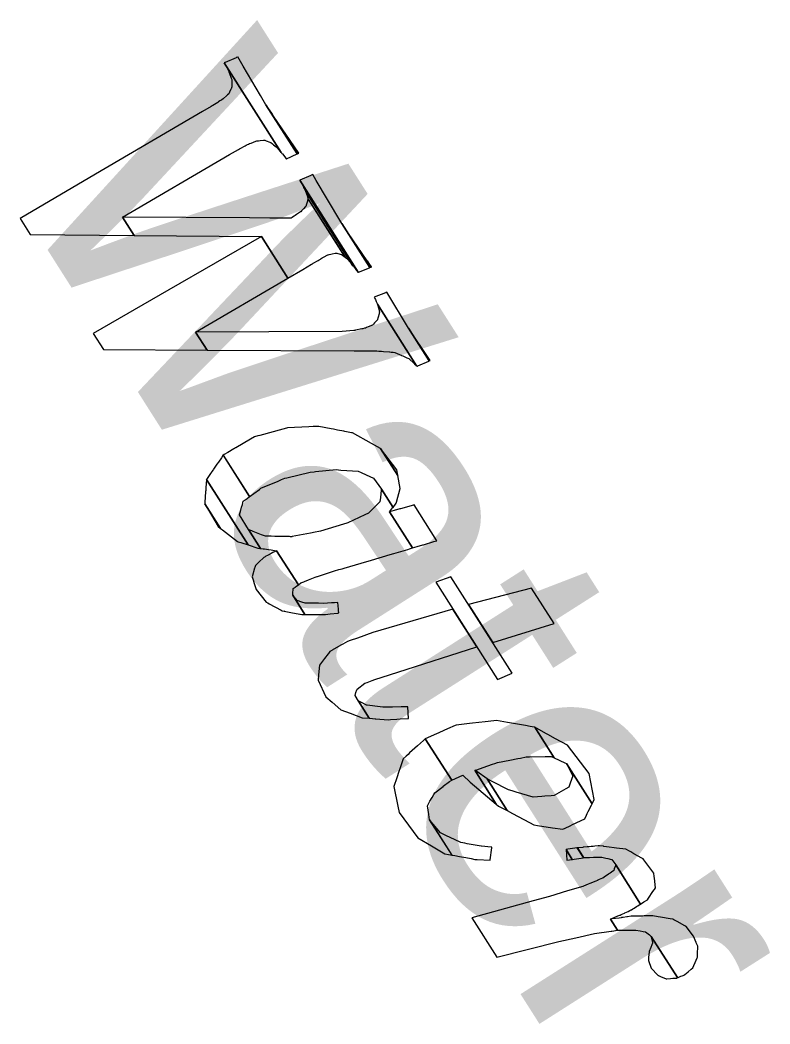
# Model space of a CAD drawing. Extents: x 3962991 to 3983549, y 181631 to 204078.
# Drawn here: x 3967113.5 to 3967238.5, y 196830.9 to 196998.1 of the extents above; entities that cross this region are included whole.
import ezdxf

# ---------------------------------------------------------------- set-up
doc = ezdxf.new("R2010")
doc.units = 0
for name, color, linetype in [('V-ANNO-MASK', 7, 'Continuous'), ('V-ANNO-MASK2', 7, 'Continuous'), ('V-RIVR-IDEN', 7, 'Continuous')]:
    doc.layers.add(name, color=color, linetype=linetype)

msp = doc.modelspace()

# ---------------------------------------------------------------- linework, layer by layer
at = {"layer": 'V-ANNO-MASK2'}
for points in [[(3967147.55, 196990.95), (3967147.54, 196990.94), (3967157.01, 196976.04), (3967157.08, 196975.96), (3967157.15, 196975.88), (3967157.22, 196975.8), (3967157.6, 196975.29), (3967157.86, 196974.95), (3967157.87, 196974.95), (3967157.88, 196974.96), (3967159.69, 196975.78), (3967154.48, 196983.98), (3967153.81, 196985.12), (3967153.59, 196985.5), (3967150.69, 196990.42), (3967149.79, 196991.94), (3967149.73, 196991.92), (3967149.55, 196991.84), (3967149.54, 196991.83), (3967149.5, 196991.81), (3967147.68, 196991.01), (3967147.66, 196991), (3967147.65, 196990.99), (3967147.62, 196990.98), (3967147.58, 196990.96), (3967147.57, 196990.95)], [(3967126.05, 196972.39), (3967113.5, 196965.03), (3967115.2, 196962.36), (3967132.52, 196962.21), (3967130.59, 196965.24), (3967148.43, 196975.68), (3967149.93, 196976.55), (3967150.06, 196976.62), (3967150.18, 196976.69), (3967151.03, 196977.16), (3967151.17, 196977.24), (3967151.43, 196977.37), (3967151.55, 196977.43), (3967151.76, 196977.5), (3967152, 196977.6), (3967152.77, 196977.89), (3967152.81, 196977.91), (3967152.97, 196977.96), (3967153.26, 196977.99), (3967153.52, 196978.01), (3967154.06, 196978.06), (3967154.13, 196978.06), (3967154.23, 196978.07), (3967154.3, 196978.07), (3967154.52, 196977.99), (3967155.15, 196977.75), (3967155.28, 196977.7), (3967155.57, 196977.46), (3967155.61, 196977.43), (3967155.65, 196977.4), (3967155.76, 196977.3), (3967155.76, 196977.31), (3967156.17, 196976.97), (3967156.32, 196976.84), (3967156.39, 196976.77), (3967156.87, 196976.21), (3967156.94, 196976.13), (3967157.01, 196976.04), (3967147.54, 196990.94), (3967147.62, 196990.78), (3967147.71, 196990.62), (3967148.29, 196989.51), (3967148.31, 196989.44), (3967148.41, 196989.17), (3967148.7, 196988.41), (3967148.78, 196988.2), (3967148.78, 196988.18), (3967148.78, 196988.15), (3967148.78, 196987.91), (3967148.79, 196987.76), (3967148.82, 196986.96), (3967148.75, 196986.81), (3967148.72, 196986.75), (3967148.67, 196986.65), (3967148.64, 196986.58), (3967148.4, 196986.06), (3967148.29, 196985.81), (3967148.09, 196985.63), (3967147.97, 196985.52), (3967147.94, 196985.49), (3967147.34, 196984.94), (3967147.12, 196984.8), (3967146.94, 196984.68), (3967146.82, 196984.61), (3967146.58, 196984.46), (3967146.44, 196984.37), (3967145.62, 196983.85), (3967145.5, 196983.78), (3967145.37, 196983.7), (3967143.88, 196982.83)], [(3967155.44, 196982.56), (3967154.48, 196983.98), (3967159.69, 196975.78), (3967159.74, 196975.8), (3967159.75, 196975.81), (3967159.93, 196975.89), (3967159.93, 196975.9), (3967155.76, 196982.08)], [(3967160.13, 196971.42), (3967160.12, 196971.41), (3967169.87, 196956.08), (3967169.89, 196956.09), (3967171.74, 196956.84), (3967171.79, 196956.85), (3967167.1, 196964.22), (3967166.79, 196964.73), (3967162.83, 196971.34), (3967162.3, 196972.37), (3967162.2, 196972.33), (3967162.01, 196972.25), (3967162, 196972.24), (3967161.96, 196972.22)], [(3967161.03, 196969.69), (3967161.13, 196969.52), (3967168.98, 196957.18), (3967169.06, 196957.08), (3967169.13, 196956.99), (3967169.21, 196956.89), (3967169.29, 196956.79), (3967169.43, 196956.61), (3967169.42, 196956.62), (3967169.83, 196956.06), (3967169.86, 196956.08), (3967169.87, 196956.08), (3967160.12, 196971.42), (3967160.21, 196971.24), (3967160.39, 196970.9), (3967160.67, 196970.39), (3967160.76, 196970.21), (3967160.85, 196970.04), (3967160.94, 196969.87)], [(3967161.32, 196968.88), (3967161.5, 196968.28), (3967167.66, 196958.59), (3967168.04, 196958.31), (3967168.35, 196957.94), (3967168.43, 196957.84), (3967168.98, 196957.18), (3967161.12, 196969.53), (3967161.24, 196969.15), (3967161.26, 196969.09)], [(3967151.73, 196965.13), (3967130.59, 196965.24), (3967132.52, 196962.21), (3967153.71, 196962.02), (3967158.11, 196955.09), (3967160.6, 196956.55), (3967162.09, 196957.43), (3967162.22, 196957.5), (3967162.34, 196957.57), (3967163.17, 196958.06), (3967163.32, 196958.15), (3967163.57, 196958.29), (3967163.69, 196958.35), (3967163.68, 196958.36), (3967163.87, 196958.46), (3967164.09, 196958.59), (3967164.81, 196958.96), (3967164.85, 196958.98), (3967165, 196959.05), (3967165.27, 196959.12), (3967165.5, 196959.17), (3967166.01, 196959.27), (3967166.07, 196959.29), (3967166.2, 196959.26), (3967166.28, 196959.24), (3967166.47, 196959.19), (3967167.05, 196959.05), (3967167.22, 196958.92), (3967167.49, 196958.72), (3967167.53, 196958.7), (3967167.56, 196958.67), (3967167.66, 196958.59), (3967161.5, 196968.29), (3967161.48, 196968.23), (3967161.48, 196968.21), (3967161.47, 196968.19), (3967161.42, 196968.04), (3967161.4, 196967.94), (3967161.25, 196967.41), (3967161.19, 196967.24), (3967161.17, 196967.16), (3967161.11, 196967.09), (3967161.07, 196967.05), (3967160.73, 196966.67), (3967160.57, 196966.49), (3967160.39, 196966.3), (3967160.28, 196966.16), (3967160.24, 196966.14), (3967159.58, 196965.69), (3967159.36, 196965.54), (3967159.19, 196965.42), (3967159.08, 196965.34), (3967158.84, 196965.18), (3967158.7, 196965.09), (3967157.55, 196965.1), (3967157.39, 196965.09), (3967157.21, 196965.1), (3967155.15, 196965.11)], [(3967167.4, 196963.77), (3967167.1, 196964.22), (3967171.79, 196956.85), (3967171.8, 196956.86), (3967171.99, 196956.93), (3967171.33, 196957.97)], [(3967138.29, 196953.14), (3967125.68, 196945.88), (3967127.39, 196943.2), (3967144.66, 196943.12), (3967142.76, 196946.11), (3967158.11, 196955.09), (3967153.71, 196962.02)], [(3967172.06, 196956.96), (3967171.33, 196957.96), (3967171.99, 196956.93), (3967172.06, 196956.96)], [(3967173.02, 196950.88), (3967173.07, 196950.77), (3967179.59, 196940.52), (3967179.63, 196940.48), (3967179.68, 196940.43), (3967179.69, 196940.44), (3967179.71, 196940.45), (3967179.75, 196940.47), (3967179.78, 196940.48), (3967179.79, 196940.49), (3967179.8, 196940.49), (3967181.63, 196941.29), (3967181.67, 196941.31), (3967181.67, 196941.31), (3967181.69, 196941.32), (3967178.21, 196946.79), (3967174.64, 196952.76), (3967174.45, 196952.69), (3967174.44, 196952.69), (3967174.4, 196952.67), (3967172.52, 196951.95), (3967172.57, 196951.85), (3967172.61, 196951.74), (3967172.71, 196951.53), (3967172.87, 196951.2), (3967172.92, 196951.1), (3967172.97, 196950.99)], [(3967167.15, 196946.24), (3967142.76, 196946.11), (3967144.66, 196943.13), (3967169.2, 196943.02), (3967171.26, 196943), (3967171.44, 196943), (3967171.6, 196943.01), (3967172.75, 196943), (3967172.95, 196943), (3967173.31, 196942.97), (3967173.48, 196942.95), (3967173.74, 196942.93), (3967174.07, 196942.91), (3967175.07, 196942.82), (3967175.13, 196942.82), (3967175.34, 196942.8), (3967175.66, 196942.77), (3967175.95, 196942.75), (3967176.74, 196942.4), (3967176.74, 196942.41), (3967176.84, 196942.36), (3967176.99, 196942.29), (3967177.09, 196942.25), (3967177.31, 196942.15), (3967177.98, 196941.86), (3967178.11, 196941.8), (3967178.31, 196941.72), (3967178.35, 196941.68), (3967178.39, 196941.64), (3967178.53, 196941.51), (3967179.01, 196941.06), (3967179.19, 196940.89), (3967179.24, 196940.85), (3967179.54, 196940.56), (3967179.59, 196940.52), (3967173.06, 196950.78), (3967173.08, 196950.73), (3967173.17, 196950.39), (3967173.18, 196950.35), (3967173.22, 196950.16), (3967173.36, 196949.64), (3967173.39, 196949.5), (3967173.41, 196949.45), (3967173.4, 196949.43), (3967173.36, 196949.27), (3967173.33, 196949.17), (3967173.19, 196948.63), (3967173.14, 196948.45), (3967173.12, 196948.37), (3967173.09, 196948.25), (3967173.07, 196948.17), (3967172.73, 196947.81), (3967172.57, 196947.64), (3967172.38, 196947.45), (3967172.27, 196947.32), (3967172.24, 196947.28), (3967171.49, 196946.97), (3967171.24, 196946.87), (3967171.05, 196946.78), (3967170.91, 196946.75), (3967170.61, 196946.68), (3967170.43, 196946.65), (3967169.42, 196946.43), (3967169.28, 196946.39), (3967169.11, 196946.38)], [(3967181.86, 196941.39), (3967178.21, 196946.79), (3967181.69, 196941.32)], [(3967147.49, 196925.72), (3967147.37, 196925.65), (3967151.76, 196918.74), (3967151.87, 196918.82), (3967152.45, 196919.25), (3967153.39, 196919.94), (3967153.5, 196920.01), (3967153.65, 196920.12), (3967153.73, 196920.17), (3967156.4, 196921.27), (3967157.08, 196921.56), (3967157.63, 196921.78), (3967157.94, 196921.85), (3967161.86, 196922.8), (3967162.52, 196922.87), (3967162.72, 196922.89), (3967166.17, 196923.22), (3967166.96, 196923.16), (3967167.95, 196923.09), (3967169.87, 196922.94), (3967170.35, 196922.73), (3967171.15, 196922.37), (3967172.42, 196921.81), (3967173.72, 196919.96), (3967175.65, 196916.93), (3967176.18, 196917.65), (3967176.22, 196917.81), (3967176.85, 196920.07), (3967176.44, 196922.27), (3967173.59, 196926.75), (3967172.07, 196927.58), (3967168.89, 196929.33), (3967168.72, 196929.37), (3967167.6, 196929.59), (3967167.46, 196929.62), (3967166.41, 196929.81), (3967165.76, 196929.94), (3967165.37, 196930.02), (3967163.28, 196930.42), (3967162.37, 196930.38), (3967161.64, 196930.35), (3967158.07, 196930.19), (3967157.89, 196930.15), (3967157.29, 196929.98), (3967153.44, 196928.92), (3967153.14, 196928.84), (3967152.56, 196928.68), (3967151.93, 196928.31), (3967149.47, 196926.87), (3967149.38, 196926.83), (3967149.23, 196926.74), (3967149.11, 196926.67), (3967148.1, 196926.08)], [(3967176.27, 196923.19), (3967173.59, 196926.74), (3967176.44, 196922.27), (3967176.27, 196923.18)], [(3967145.25, 196922.58), (3967144.57, 196921.59), (3967151.5, 196910.69), (3967153.15, 196910.15), (3967153.17, 196910.15), (3967153.47, 196910.11), (3967153.46, 196910.11), (3967153.56, 196910.1), (3967151.56, 196913.25), (3967150.09, 196915.67), (3967150.19, 196916.06), (3967150.24, 196916.25), (3967150.42, 196916.95), (3967150.42, 196916.96), (3967150.55, 196917.43), (3967150.69, 196917.95), (3967151.35, 196918.44), (3967151.76, 196918.74), (3967147.37, 196925.66), (3967147.05, 196925.19), (3967146.55, 196924.46), (3967146.3, 196924.11), (3967146.08, 196923.79), (3967145.75, 196923.31), (3967145.66, 196923.18), (3967145.48, 196922.91), (3967145.44, 196922.86), (3967145.4, 196922.8), (3967145.26, 196922.59)], [(3967144.31, 196917.75), (3967144.3, 196917.52), (3967146.89, 196913.44), (3967147.21, 196913.2), (3967149.73, 196911.26), (3967149.87, 196911.22), (3967150.28, 196911.08), (3967151.5, 196910.69), (3967144.56, 196921.59), (3967144.48, 196920.21), (3967144.44, 196919.75), (3967144.43, 196919.6)], [(3967151.65, 196913.22), (3967151.56, 196913.25), (3967153.56, 196910.1), (3967153.64, 196910.08), (3967154.02, 196910.03), (3967154.21, 196910.01), (3967154.21, 196910.01), (3967154.9, 196909.92), (3967155.37, 196909.85), (3967155.88, 196909.78), (3967156.25, 196909.73), (3967159.88, 196904.04), (3967160.3, 196904.35), (3967160.79, 196904.55), (3967160.92, 196904.6), (3967160.91, 196904.61), (3967161.59, 196904.87), (3967162.69, 196905.32), (3967162.82, 196905.36), (3967163, 196905.42), (3967163, 196905.42), (3967163.09, 196905.45), (3967165.9, 196906.35), (3967166.62, 196906.57), (3967167.19, 196906.73), (3967167.5, 196906.82), (3967171.31, 196907.94), (3967171.9, 196908.12), (3967172.08, 196908.17), (3967175.17, 196909.08), (3967175.16, 196909.08), (3967175.8, 196909.26), (3967176.59, 196909.5), (3967178.13, 196909.95), (3967178.42, 196910.04), (3967178.9, 196910.18), (3967175.09, 196916.17), (3967175.58, 196916.84), (3967175.65, 196916.93), (3967173.72, 196919.96), (3967173.7, 196919.8), (3967173.54, 196918.61), (3967173.44, 196917.86), (3967173.23, 196917.66), (3967172.11, 196916.54), (3967171.54, 196915.97), (3967170.96, 196915.7), (3967168.14, 196914.37), (3967167.97, 196914.29), (3967167.38, 196914.12), (3967163.59, 196912.96), (3967163.27, 196912.9), (3967162.66, 196912.79), (3967161.89, 196912.64), (3967158.87, 196912.08), (3967158.78, 196912.06), (3967158.56, 196912.06), (3967158.4, 196912.07), (3967157, 196912.09), (3967156.15, 196912.11), (3967155.98, 196912.11), (3967155.36, 196912.12), (3967154.73, 196912.13), (3967154.39, 196912.14), (3967153.76, 196912.38), (3967153.19, 196912.61), (3967152.35, 196912.94), (3967152.11, 196913.03)], [(3967144.3, 196917.52), (3967146.51, 196913.73), (3967146.89, 196913.44)], [(3967175.86, 196916.4), (3967175.09, 196916.17), (3967178.9, 196910.18), (3967179.67, 196910.41), (3967180.61, 196910.68), (3967180.73, 196910.72), (3967182.47, 196911.23), (3967182.97, 196911.37), (3967179.17, 196917.36), (3967178.66, 196917.22), (3967176.92, 196916.7), (3967176.8, 196916.67)], [(3967152.52, 196904.28), (3967152.84, 196903.27), (3967154.49, 196901.18), (3967154.79, 196901.02), (3967155.04, 196900.89), (3967157.01, 196899.82), (3967157.18, 196899.73), (3967157.55, 196899.66), (3967157.54, 196899.66), (3967158.65, 196899.44), (3967158.65, 196899.45), (3967160.14, 196899.16), (3967160.16, 196899.16), (3967160.47, 196899.09), (3967160.56, 196899.09), (3967160.63, 196899.1), (3967160.97, 196899.1), (3967158.94, 196902.3), (3967158.96, 196902.55), (3967159.04, 196903.41), (3967159.33, 196903.63), (3967159.65, 196903.86), (3967159.88, 196904.04), (3967156.25, 196909.73), (3967156, 196909.6), (3967155.65, 196909.41), (3967155.33, 196909.24), (3967154.86, 196908.99), (3967154.72, 196908.92), (3967154.47, 196908.79), (3967154.42, 196908.75), (3967154.35, 196908.72), (3967154.15, 196908.61), (3967154.14, 196908.6), (3967153.31, 196907.84), (3967152.71, 196907.26), (3967152.6, 196906.92), (3967152.57, 196906.8), (3967152.17, 196905.4), (3967152.33, 196904.89)], [(3967185.3, 196905.39), (3967182.76, 196904.47), (3967193.08, 196888.26), (3967195.51, 196889.34)], [(3967198.73, 196903.51), (3967188.25, 196900.76), (3967192.27, 196894.43), (3967202.48, 196897.62)], [(3967159.67, 196901.43), (3967158.94, 196902.3), (3967160.97, 196899.1), (3967161.15, 196899.1), (3967161.78, 196899.1), (3967162.2, 196899.11), (3967162.67, 196899.11), (3967163.64, 196899.11), (3967164.24, 196899.12), (3967164.41, 196899.12), (3967165.2, 196899.2), (3967165.19, 196899.21), (3967166.48, 196899.35), (3967166.64, 196899.37), (3967166.59, 196899.78), (3967166.57, 196899.98), (3967166.45, 196901.1), (3967165.88, 196901.07), (3967165.77, 196901.06), (3967165.57, 196901.05), (3967165.41, 196901.04), (3967164.08, 196900.96), (3967163.23, 196900.97), (3967163.06, 196900.97), (3967162.45, 196900.99), (3967161.47, 196901), (3967161, 196901.01), (3967160.45, 196901.18)], [(3967163.19, 196888.16), (3967164.47, 196885.42), (3967165.51, 196884.5), (3967166.97, 196883.24), (3967168.49, 196882.67), (3967170.49, 196881.92), (3967171.7, 196881.84), (3967169.89, 196884.68), (3967169.33, 196885.64), (3967169.48, 196886.11), (3967169.62, 196886.54), (3967169.66, 196886.65), (3967170.98, 196887.68), (3967171.32, 196887.8), (3967172.2, 196888.13), (3967172.64, 196888.28), (3967173.86, 196888.68), (3967176.46, 196889.52), (3967189.59, 196893.73), (3967185.63, 196899.97), (3967172.28, 196896.08), (3967169.72, 196895.19), (3967168.52, 196894.77), (3967168.08, 196894.61), (3967167.28, 196894.15), (3967166.97, 196893.98), (3967165.53, 196893.15), (3967165.45, 196893.1), (3967165.15, 196892.93), (3967164.9, 196892.61), (3967164.87, 196892.57), (3967164.24, 196891.76), (3967163.41, 196890.67), (3967163.26, 196889.06)], [(3967169.96, 196884.65), (3967169.89, 196884.68), (3967171.7, 196881.84), (3967171.76, 196881.83), (3967172.23, 196881.8), (3967172.66, 196881.76), (3967172.78, 196881.75), (3967174.85, 196881.59), (3967175.25, 196881.62), (3967176.31, 196881.68), (3967176.82, 196881.71), (3967178.25, 196881.79), (3967178.14, 196883.74), (3967177.02, 196883.72), (3967175.57, 196883.68), (3967175.04, 196883.67), (3967173.96, 196883.65), (3967173.5, 196883.71), (3967171.34, 196884.01), (3967171.22, 196884.02), (3967170.62, 196884.32)], [(3967182.91, 196879.26), (3967181.03, 196878.43), (3967185.44, 196871.5), (3967187.28, 196872.38), (3967188.52, 196871.2), (3967192.86, 196867.54), (3967189.29, 196873.16), (3967189.43, 196873.21), (3967190.21, 196873.48), (3967190.68, 196873.64), (3967192.21, 196874.17), (3967192.61, 196874.31), (3967193.06, 196874.46), (3967195.1, 196874.86), (3967196.44, 196875.12), (3967196.89, 196875.21), (3967197.86, 196875.4), (3967198.39, 196875.41), (3967201.01, 196875.45), (3967201.69, 196875.46), (3967201.68, 196875.46), (3967202, 196875.46), (3967202.52, 196875.22), (3967199.26, 196880.34), (3967198.86, 196880.4), (3967198.5, 196880.47), (3967197.73, 196880.61), (3967194.75, 196881.14), (3967194.14, 196881.25), (3967192.91, 196881.46), (3967192.44, 196881.41), (3967191.03, 196881.25), (3967188.89, 196881.01), (3967188.39, 196880.95), (3967187.93, 196880.9), (3967186.19, 196880.7), (3967185.74, 196880.51), (3967185, 196880.18), (3967184.86, 196880.12), (3967183.29, 196879.42)], [(3967201.14, 196879.3), (3967199.27, 196880.33), (3967202.52, 196875.22), (3967204.26, 196874.41), (3967204.54, 196874.27), (3967208.81, 196867.56), (3967209.18, 196868.3), (3967208.62, 196871.19), (3967208.34, 196872.65), (3967204.71, 196877.34), (3967202.75, 196878.42), (3967201.44, 196879.14)], [(3967176.46, 196867.19), (3967176.68, 196866.13), (3967179.8, 196861.93), (3967182.05, 196860.6), (3967184.3, 196859.26), (3967185.48, 196859.04), (3967181.74, 196864.92), (3967181.6, 196865.79), (3967181.6, 196865.8), (3967181.37, 196867.26), (3967181.81, 196868.02), (3967182.17, 196868.65), (3967182.44, 196869.12), (3967182.63, 196869.42), (3967184, 196870.49), (3967184.02, 196870.51), (3967185.06, 196871.31), (3967185.44, 196871.5), (3967181.03, 196878.43), (3967180.71, 196878.14), (3967179.73, 196877.25), (3967179.71, 196877.23), (3967178.42, 196876.05), (3967178.18, 196875.82), (3967177.82, 196875.49), (3967177.34, 196875.06), (3967177.01, 196874.1), (3967176.77, 196873.39), (3967176.62, 196872.97), (3967176.26, 196871.9), (3967175.77, 196870.47)], [(3967192.16, 196871.31), (3967191.32, 196871.74), (3967194.68, 196866.45), (3967195.55, 196865.99), (3967198.38, 196864.48), (3967199.11, 196864.09), (3967199.71, 196864), (3967202.25, 196863.61), (3967203.93, 196863.35), (3967204.32, 196863.53), (3967204.31, 196863.53), (3967205.16, 196863.93), (3967205.57, 196864.13), (3967207.6, 196865.09), (3967207.89, 196865.7), (3967208.03, 196865.98), (3967208.19, 196866.3), (3967208.72, 196867.38), (3967208.81, 196867.56), (3967204.54, 196874.27), (3967205.63, 196872.25), (3967205.18, 196871.04), (3967205.05, 196870.68), (3967204.93, 196870.36), (3967204.43, 196870.07), (3967202.5, 196868.95), (3967201.99, 196868.91), (3967200.94, 196868.83), (3967200.46, 196868.8), (3967199.03, 196868.68), (3967196.18, 196869.54), (3967195.52, 196869.74), (3967194.92, 196869.92)], [(3967189.61, 196872.94), (3967189.29, 196873.16), (3967192.86, 196867.54), (3967193.24, 196867.22), (3967194.68, 196866.45), (3967191.32, 196871.74)], [(3967183.54, 196862.73), (3967181.74, 196864.92), (3967185.47, 196859.05), (3967185.94, 196858.96), (3967186.74, 196858.81), (3967187.8, 196858.62), (3967188.65, 196858.46), (3967189.3, 196858.33), (3967189.69, 196858.31), (3967191.82, 196858.19), (3967191.82, 196858.24), (3967192.1, 196860.24), (3967192.12, 196860.38), (3967192, 196860.39), (3967190.37, 196860.52), (3967190.33, 196860.53), (3967188.03, 196860.93), (3967187.6, 196861.01), (3967186.96, 196861.12), (3967185.88, 196861.63), (3967184.54, 196862.26)], [(3967204.53, 196859.97), (3967204.48, 196859.96), (3967205.52, 196858.33), (3967205.57, 196858.34), (3967205.83, 196858.38), (3967206.99, 196858.56), (3967207.34, 196858.61), (3967207.35, 196858.61), (3967207.4, 196858.62), (3967206.36, 196860.25), (3967206.32, 196860.24), (3967206.3, 196860.24), (3967205.95, 196860.19), (3967204.79, 196860.01)], [(3967204.48, 196859.97), (3967204.64, 196858.19), (3967205.52, 196858.33)], [(3967206.62, 196860.27), (3967206.37, 196860.25), (3967207.4, 196858.62), (3967207.65, 196858.65), (3967208.34, 196858.66), (3967208.39, 196858.67), (3967208.41, 196858.67), (3967209.07, 196858.68), (3967209.48, 196858.68), (3967209.8, 196858.69), (3967209.84, 196858.68), (3967209.84, 196858.69), (3967210.14, 196858.69), (3967210.14, 196858.69), (3967210.45, 196858.69), (3967211.11, 196858.54), (3967211.43, 196858.47), (3967212.06, 196858.33), (3967212.1, 196858.32), (3967212.77, 196857.41), (3967216.91, 196850.9), (3967217.46, 196851.25), (3967218.03, 196851.59), (3967218.21, 196851.87), (3967218.96, 196852.96), (3967219.15, 196853.24), (3967219.22, 196853.34), (3967219.4, 196853.59), (3967219.2, 196855.23), (3967219.2, 196855.23), (3967219.17, 196855.48), (3967219.17, 196855.51), (3967219.11, 196856.03), (3967217.42, 196858.26), (3967217.31, 196858.4), (3967217.11, 196858.52), (3967215.79, 196859.27), (3967215.26, 196859.57), (3967215.06, 196859.68), (3967214.47, 196860.01), (3967212.9, 196860.22), (3967212.51, 196860.27), (3967211.65, 196860.39), (3967210.8, 196860.5), (3967210.7, 196860.52), (3967210.67, 196860.52), (3967210.08, 196860.59), (3967209.82, 196860.57), (3967209.28, 196860.53), (3967208.99, 196860.5), (3967208.71, 196860.47), (3967208.67, 196860.46), (3967208.36, 196860.44), (3967207.98, 196860.4), (3967207.35, 196860.34), (3967207.33, 196860.34), (3967207.28, 196860.33)], [(3967198.99, 196851.41), (3967188.81, 196848.58), (3967192.96, 196842.06), (3967203.28, 196844.67), (3967206.09, 196845.29), (3967209.21, 196845.98), (3967212.01, 196846.38), (3967212.14, 196846.4), (3967213.03, 196846.53), (3967213.08, 196846.53), (3967211.91, 196848.37), (3967212.13, 196848.47), (3967213.13, 196848.91), (3967213.42, 196849.04), (3967213.42, 196849.05), (3967213.44, 196849.05), (3967213.48, 196849.07), (3967213.69, 196849.16), (3967214.23, 196849.4), (3967214.28, 196849.42), (3967214.27, 196849.43), (3967214.29, 196849.43), (3967214.81, 196849.66), (3967215.13, 196849.8), (3967215.36, 196849.95), (3967215.39, 196849.96), (3967215.61, 196850.1), (3967215.6, 196850.1), (3967215.82, 196850.23), (3967216.24, 196850.49), (3967216.43, 196850.61), (3967216.82, 196850.85), (3967216.84, 196850.86), (3967216.91, 196850.9), (3967212.77, 196857.41), (3967212.74, 196857.32), (3967212.72, 196857.28), (3967212.52, 196856.75), (3967212.42, 196856.48), (3967212.03, 196856.2), (3967211.81, 196856.06), (3967211.6, 196855.91), (3967211.58, 196855.89), (3967211.36, 196855.73), (3967211.07, 196855.53), (3967210.61, 196855.21), (3967210.6, 196855.2), (3967210.55, 196855.19), (3967210, 196854.96), (3967209.79, 196854.87), (3967209.74, 196854.85), (3967209.73, 196854.84), (3967209.43, 196854.72), (3967208.42, 196854.31), (3967208.19, 196854.21), (3967208.15, 196854.2), (3967207.38, 196853.89), (3967207.27, 196853.83), (3967204.7, 196853.07), (3967201.72, 196852.17)], [(3967212.17, 196848.41), (3967211.91, 196848.37), (3967213.08, 196846.53), (3967213.35, 196846.57), (3967214.62, 196846.57), (3967215, 196846.57), (3967215.01, 196846.57), (3967215.07, 196846.57), (3967215.34, 196846.57), (3967216.04, 196846.56), (3967216.04, 196846.57), (3967216.09, 196846.57), (3967216.11, 196846.56), (3967216.86, 196846.43), (3967217.33, 196846.34), (3967217.69, 196846.28), (3967217.74, 196846.27), (3967218.37, 196845.76), (3967218.66, 196845.51), (3967223.04, 196838.64), (3967223.17, 196838.68), (3967223.62, 196838.87), (3967223.84, 196838.96), (3967224.27, 196839.13), (3967224.29, 196839.15), (3967224.85, 196839.63), (3967225.36, 196840.07), (3967225.35, 196840.08), (3967225.59, 196840.27), (3967226.19, 196841.58), (3967226.35, 196841.92), (3967226.35, 196841.93), (3967226.41, 196842.03), (3967226.41, 196842.57), (3967226.43, 196843.86), (3967226.19, 196844.43), (3967226.19, 196844.44), (3967226.16, 196844.52), (3967225.72, 196845.57), (3967224.49, 196847.14), (3967224.46, 196847.15), (3967224.27, 196847.26), (3967222.98, 196847.97), (3967222.45, 196848.25), (3967222.26, 196848.36), (3967221.83, 196848.44), (3967220.22, 196848.71), (3967219.82, 196848.78), (3967218.93, 196848.93), (3967218.08, 196848.92), (3967218.04, 196848.92), (3967217.51, 196848.91), (3967217.25, 196848.9), (3967216.68, 196848.89), (3967216.52, 196848.89), (3967216.38, 196848.89), (3967216.08, 196848.88), (3967216.04, 196848.88), (3967215.72, 196848.87), (3967215.32, 196848.86), (3967214.7, 196848.78), (3967214.69, 196848.77), (3967214.64, 196848.76), (3967214, 196848.67), (3967213.75, 196848.64), (3967213.7, 196848.63), (3967213.69, 196848.62), (3967213.34, 196848.57)], [(3967218.22, 196841.5), (3967218.67, 196840.2), (3967219.79, 196839.03), (3967219.81, 196839.02), (3967219.89, 196838.99), (3967220.25, 196838.84), (3967220.24, 196838.85), (3967221.19, 196838.47), (3967221.26, 196838.44), (3967221.28, 196838.44), (3967221.91, 196838.5), (3967222.3, 196838.53), (3967222.6, 196838.56), (3967222.64, 196838.56), (3967222.93, 196838.58), (3967223.04, 196838.64), (3967218.66, 196845.52), (3967218.73, 196845.19), (3967218.87, 196844.49), (3967218.89, 196844.4), (3967218.76, 196844.09), (3967218.61, 196843.68), (3967218.36, 196843.02), (3967218.35, 196843.01), (3967218.34, 196842.95), (3967218.24, 196842), (3967218.21, 196841.63), (3967218.2, 196841.56)]]:
    msp.add_lwpolyline(points, close=True, dxfattribs=at)

# ---------------------------------------------------------------- texts
at = {"layer": 'V-ANNO-MASK'}
msp.add_text('Water', height=50, rotation=302.457, dxfattribs=at).set_placement((3967110.66, 196971.49))
at = {"layer": 'V-RIVR-IDEN'}
msp.add_text('Water', height=50, rotation=302.457, dxfattribs=at).set_placement((3967110.66, 196971.49))

doc.saveas('drawing.dxf')
